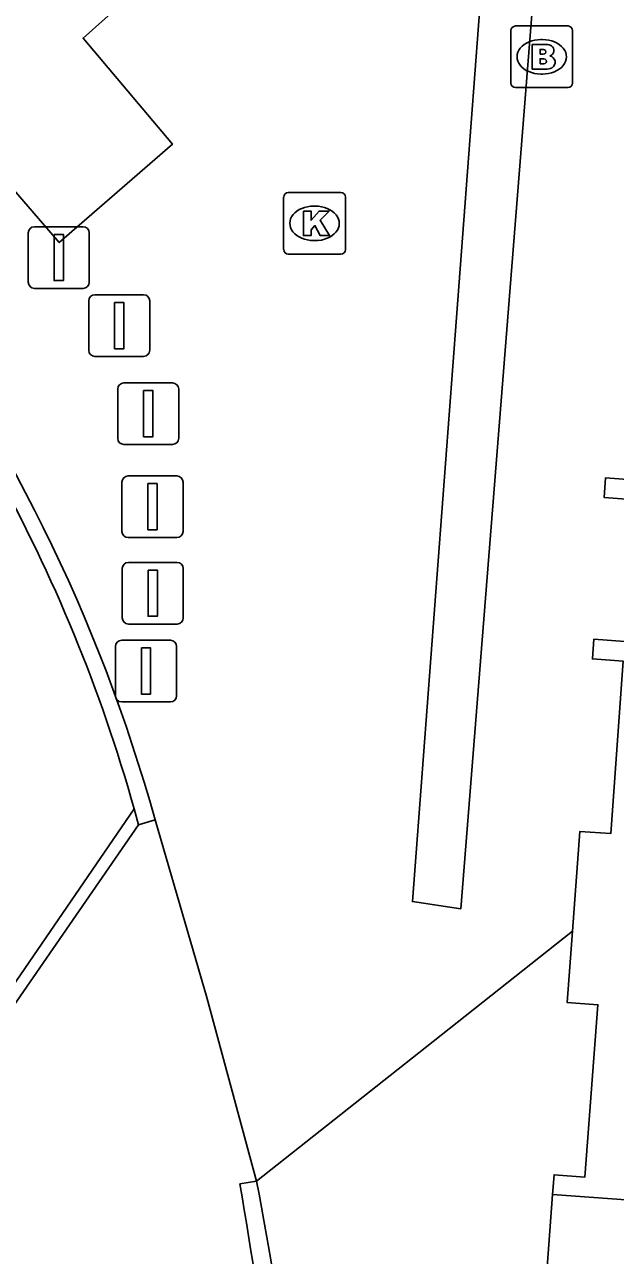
# Model space of a CAD drawing. Extents: x 159961 to 160856, y 382704 to 383353.
# Drawn here: x 160591.13 to 160600.71, y 383102.98 to 383122.96 of the extents above; entities that cross this region are included whole.
import ezdxf

# ---------------------------------------------------------------- set-up
doc = ezdxf.new("R2010")
doc.units = 0
for name, color, linetype in [('IMGEO_Afsluitpaal', 7, 'Continuous'), ('IMGEO_Brandkraan', 7, 'Continuous'), ('IMGEO_Hek', 7, 'Continuous'), ('IMGEO_Kolk', 7, 'Continuous'), ('IMGEO_Muur', 7, 'Continuous'), ('IMGEO_Pand', 7, 'Continuous'), ('IMGEO_Voetpad_open', 7, 'Continuous')]:
    doc.layers.add(name, color=color, linetype=linetype)

msp = doc.modelspace()

# ---------------------------------------------------------------- linework, layer by layer
at = {"layer": 'IMGEO_Afsluitpaal'}
for p, q in [((160591.288, 383119.675), (160592.078, 383119.675)), ((160592.078, 383119.675), (160591.288, 383119.675)), ((160591.188, 383118.775), (160591.188, 383119.575)), ((160591.188, 383119.575), (160591.188, 383118.775)), ((160592.178, 383119.575), (160592.178, 383118.775)), ((160592.178, 383118.775), (160592.178, 383119.575)), ((160592.078, 383118.675), (160591.288, 383118.675)), ((160591.288, 383118.675), (160592.078, 383118.675)), ((160592.17, 383117.67), (160592.17, 383118.47)), ((160592.17, 383118.47), (160592.17, 383117.67)), ((160592.27, 383118.57), (160593.06, 383118.57)), ((160593.06, 383118.57), (160592.27, 383118.57)), ((160593.16, 383118.47), (160593.16, 383117.67)), ((160593.16, 383117.67), (160593.16, 383118.47)), ((160593.06, 383117.57), (160592.27, 383117.57)), ((160592.27, 383117.57), (160593.06, 383117.57)), ((160592.64, 383116.241), (160592.64, 383117.041)), ((160592.64, 383117.041), (160592.64, 383116.241)), ((160592.74, 383117.141), (160593.53, 383117.141)), ((160593.53, 383117.141), (160592.74, 383117.141)), ((160593.63, 383117.041), (160593.63, 383116.241)), ((160593.63, 383116.241), (160593.63, 383117.041)), ((160593.53, 383116.141), (160592.74, 383116.141)), ((160592.74, 383116.141), (160593.53, 383116.141)), ((160592.809, 383115.631), (160593.599, 383115.631)), ((160593.599, 383115.631), (160592.809, 383115.631)), ((160592.709, 383114.731), (160592.709, 383115.531)), ((160592.709, 383115.531), (160592.709, 383114.731)), ((160593.699, 383115.531), (160593.699, 383114.731)), ((160593.699, 383114.731), (160593.699, 383115.531)), ((160593.599, 383114.631), (160592.809, 383114.631)), ((160592.809, 383114.631), (160593.599, 383114.631)), ((160592.813, 383114.227), (160593.603, 383114.227)), ((160593.603, 383114.227), (160592.813, 383114.227)), ((160592.713, 383113.327), (160592.713, 383114.127)), ((160592.713, 383114.127), (160592.713, 383113.327)), ((160593.703, 383114.127), (160593.703, 383113.327)), ((160593.703, 383113.327), (160593.703, 383114.127)), ((160593.603, 383113.227), (160592.813, 383113.227)), ((160592.813, 383113.227), (160593.603, 383113.227)), ((160592.604, 383112.064), (160592.604, 383112.864)), ((160592.604, 383112.864), (160592.604, 383112.064)), ((160592.704, 383112.964), (160593.494, 383112.964)), ((160593.494, 383112.964), (160592.704, 383112.964)), ((160593.594, 383112.864), (160593.594, 383112.064)), ((160593.594, 383112.064), (160593.594, 383112.864)), ((160593.494, 383111.964), (160592.704, 383111.964)), ((160592.704, 383111.964), (160593.494, 383111.964))]:
    msp.add_line(p, q, dxfattribs=at)
for points in [[(160591.608, 383119.55), (160591.758, 383119.55), (160591.758, 383118.8), (160591.608, 383118.8), (160591.608, 383119.55)], [(160592.59, 383118.445), (160592.74, 383118.445), (160592.74, 383117.695), (160592.59, 383117.695), (160592.59, 383118.445)], [(160593.06, 383117.016), (160593.21, 383117.016), (160593.21, 383116.266), (160593.06, 383116.266), (160593.06, 383117.016)], [(160593.129, 383115.506), (160593.279, 383115.506), (160593.279, 383114.756), (160593.129, 383114.756), (160593.129, 383115.506)], [(160593.133, 383114.102), (160593.283, 383114.102), (160593.283, 383113.352), (160593.133, 383113.352), (160593.133, 383114.102)], [(160593.024, 383112.839), (160593.174, 383112.839), (160593.174, 383112.089), (160593.024, 383112.089), (160593.024, 383112.839)]]:
    msp.add_lwpolyline(points, dxfattribs=at)
for centre, start, end in [((160591.288, 383119.575), 90, 180), ((160591.288, 383119.575), 90, 180), ((160592.078, 383119.575), 0, 90), ((160592.078, 383119.575), 360, 90), ((160591.288, 383118.775), 180, 270), ((160591.288, 383118.775), 180, 270), ((160592.078, 383118.775), 270, 0), ((160592.078, 383118.775), 270, 0), ((160592.27, 383118.47), 90, 180), ((160592.27, 383118.47), 90, 180), ((160593.06, 383118.47), 0, 90), ((160593.06, 383118.47), 360, 90), ((160592.27, 383117.67), 180, 270), ((160592.27, 383117.67), 180, 270), ((160593.06, 383117.67), 270, 0), ((160593.06, 383117.67), 270, 0), ((160592.74, 383117.041), 90, 180), ((160592.74, 383117.041), 90, 180), ((160593.53, 383117.041), 0, 90), ((160593.53, 383117.041), 360, 90), ((160592.74, 383116.241), 180, 270), ((160592.74, 383116.241), 180, 270), ((160593.53, 383116.241), 270, 0), ((160593.53, 383116.241), 270, 0), ((160592.809, 383115.531), 90, 180), ((160592.809, 383115.531), 90, 180), ((160593.599, 383115.531), 0, 90), ((160593.599, 383115.531), 360, 90), ((160592.809, 383114.731), 180, 270), ((160592.809, 383114.731), 180, 270), ((160593.599, 383114.731), 270, 0), ((160593.599, 383114.731), 270, 0), ((160592.813, 383114.127), 90, 180), ((160592.813, 383114.127), 90, 180), ((160593.603, 383114.127), 0, 90), ((160593.603, 383114.127), 360, 90), ((160592.813, 383113.327), 180, 270), ((160592.813, 383113.327), 180, 270), ((160593.603, 383113.327), 270, 0), ((160593.603, 383113.327), 270, 0), ((160592.704, 383112.864), 90, 180), ((160592.704, 383112.864), 90, 180), ((160593.494, 383112.864), 0, 90), ((160593.494, 383112.864), 360, 90), ((160592.704, 383112.064), 180, 270), ((160592.704, 383112.064), 180, 270), ((160593.494, 383112.064), 270, 0), ((160593.494, 383112.064), 270, 0)]:
    msp.add_arc(centre, 0.1, start, end, dxfattribs=at)
at = {"layer": 'IMGEO_Brandkraan'}
for p, q in [((160599.018, 383122.007), (160599.018, 383122.859)), ((160599.093, 383122.933), (160599.945, 383122.933)), ((160600.019, 383122.859), (160600.019, 383122.007)), ((160599.506, 383122.713), (160599.531, 383122.713)), ((160599.529, 383122.153), (160599.504, 383122.153)), ((160599.945, 383121.933), (160599.093, 383121.933))]:
    msp.add_line(p, q, dxfattribs=at)
for points in [[(160599.018, 383122.007), (160599.018, 383122.859)], [(160599.093, 383122.933), (160599.945, 383122.933)], [(160600.019, 383122.859), (160600.019, 383122.007)], [(160599.366, 383122.633), (160599.366, 383122.233), (160599.579, 383122.233)], [(160599.597, 383122.633), (160599.366, 383122.633)], [(160599.545, 383122.552), (160599.491, 383122.552), (160599.491, 383122.476)], [(160599.491, 383122.476), (160599.544, 383122.476)], [(160599.553, 383122.4), (160599.491, 383122.4), (160599.491, 383122.319)], [(160599.491, 383122.319), (160599.553, 383122.319)], [(160599.945, 383121.933), (160599.093, 383121.933)]]:
    msp.add_lwpolyline(points, dxfattribs=at)
for centre, radius, start, end in [((160599.095, 383122.857), 0.0765, 91.552, 178.448), ((160599.095, 383122.857), 0.0765, 91.552, 178.448), ((160599.943, 383122.857), 0.0765, 1.552, 88.448), ((160599.943, 383122.857), 0.0765, 1.552, 88.448), ((160599.601, 383122.488), 0.145, 59.4692, 91.5367), ((160599.626, 383122.535), 0.0922, 285.5137, 58.1501), ((160599.546, 383122.514), 0.0379, 267.8285, 90.9355), ((160599.554, 383122.359), 0.0404, 269.8759, 90.5077), ((160599.631, 383122.343), 0.105, 301.3115, 78.989), ((160599.585, 383122.484), 0.251, 268.6676, 293.5347), ((160599.095, 383122.009), 0.0765, 181.552, 268.448), ((160599.095, 383122.009), 0.0765, 181.552, 268.448), ((160599.943, 383122.009), 0.0765, 271.552, 358.448), ((160599.943, 383122.009), 0.0765, 271.552, 358.448)]:
    msp.add_arc(centre, radius, start, end, dxfattribs=at)
for centre, major_axis, ratio, start_param, end_param in [((160599.505, 383122.433), (-0.387, 0.002), 0.722429, 4.712389, 7.853982), ((160599.53, 383122.433), (-0.39, 0.002), 0.717154, 1.570796, 4.712389)]:
    msp.add_ellipse(centre, major_axis=major_axis, ratio=ratio, start_param=start_param, end_param=end_param, dxfattribs=at)
at = {"layer": 'IMGEO_Hek'}
msp.add_lwpolyline([(160600.017, 383108.244), (160597.756, 383106.453), (160594.893, 383104.186)], dxfattribs=at)
at = {"layer": 'IMGEO_Kolk'}
for p, q in [((160595.407, 383120.23), (160596.259, 383120.23)), ((160595.332, 383119.304), (160595.332, 383120.156)), ((160595.82, 383120.01), (160595.845, 383120.01)), ((160596.333, 383120.156), (160596.333, 383119.304)), ((160595.843, 383119.45), (160595.818, 383119.45)), ((160596.259, 383119.23), (160595.407, 383119.23))]:
    msp.add_line(p, q, dxfattribs=at)
for points in [[(160595.407, 383120.23), (160596.259, 383120.23)], [(160595.332, 383119.304), (160595.332, 383120.156)], [(160596.333, 383120.156), (160596.333, 383119.304)], [(160595.653, 383119.93), (160595.776, 383119.93), (160595.776, 383119.779), (160595.906, 383119.93), (160596.07, 383119.93), (160595.924, 383119.779), (160596.077, 383119.53), (160595.925, 383119.53), (160595.84, 383119.694), (160595.776, 383119.627), (160595.776, 383119.53), (160595.653, 383119.53), (160595.653, 383119.93)], [(160596.259, 383119.23), (160595.407, 383119.23)]]:
    msp.add_lwpolyline(points, dxfattribs=at)
for centre, start, end in [((160595.409, 383120.154), 91.552, 178.448), ((160595.409, 383120.154), 91.552, 178.448), ((160596.257, 383120.154), 1.552, 88.448), ((160596.257, 383120.154), 1.552, 88.448), ((160595.409, 383119.306), 181.552, 268.448), ((160595.409, 383119.306), 181.552, 268.448), ((160596.257, 383119.306), 271.552, 358.448), ((160596.257, 383119.306), 271.552, 358.448)]:
    msp.add_arc(centre, 0.0765, start, end, dxfattribs=at)
for centre, major_axis, ratio, start_param, end_param in [((160595.819, 383119.73), (-0.387, 0.002), 0.722429, 4.712389, 7.853982), ((160595.844, 383119.73), (-0.39, 0.002), 0.717154, 1.570796, 4.712389)]:
    msp.add_ellipse(centre, major_axis=major_axis, ratio=ratio, start_param=start_param, end_param=end_param, dxfattribs=at)
at = {"layer": 'IMGEO_Muur'}
for points in [[(160589.426, 383105.147), (160592.907, 383110.229)], [(160592.907, 383110.229), (160592.979, 383109.968)], [(160593.246, 383110.05), (160592.979, 383109.968)], [(160592.979, 383109.968), (160589.88, 383105.484)], [(160594.62, 383104.144), (160594.893, 383104.186)]]:
    msp.add_lwpolyline(points, dxfattribs=at)
for centre, radius, start, end in [((160567.998, 383103.227), 25.874, 15.7002, 42.2488), ((160567.306, 383102.852), 26.92, 15.5076, 37.1562), ((160522.076, 383091.54), 73.631, 4.50764, 9.85617), ((160541.639, 383093.972), 54.225, 3.5444, 10.8577)]:
    msp.add_arc(centre, radius, start, end, dxfattribs=at)
at = {"layer": 'IMGEO_Pand'}
for points in [[(160627.77, 383122.731), (160627.4, 383117.745), (160627.076, 383113.379), (160609.875, 383114.633), (160609.049, 383103.285), (160604.679, 383103.604), (160599.692, 383103.967)], [(160601.033, 383115.244), (160600.532, 383115.28), (160600.555, 383115.6), (160601.055, 383115.563)], [(160600.017, 383108.244), (160600.138, 383109.861), (160600.638, 383109.825), (160600.842, 383112.624), (160600.342, 383112.66), (160600.365, 383112.98), (160600.865, 383112.943)], [(160599.692, 383103.967), (160599.719, 383104.289), (160600.218, 383104.251), (160600.431, 383107.048), (160599.931, 383107.086), (160600.017, 383108.244)]]:
    msp.add_lwpolyline(points, dxfattribs=at)
at = {"layer": 'IMGEO_Voetpad_open'}
for points in [[(160598.204, 383108.603), (160599.782, 383128.438), (160598.911, 383128.473), (160597.42, 383108.722), (160598.204, 383108.603)], [(160592.039, 383126.394), (160593.837, 383124.307), (160592.078, 383122.738), (160593.527, 383121.013), (160591.691, 383119.418), (160588.288, 383123.367)], [(160594.893, 383104.186), (160594.083, 383107.166), (160593.246, 383110.05)], [(160600.017, 383108.244), (160597.756, 383106.453), (160594.893, 383104.186)], [(160599.692, 383103.967), (160599.422, 383100.282)]]:
    msp.add_lwpolyline(points, dxfattribs=at)

doc.saveas('drawing.dxf')
